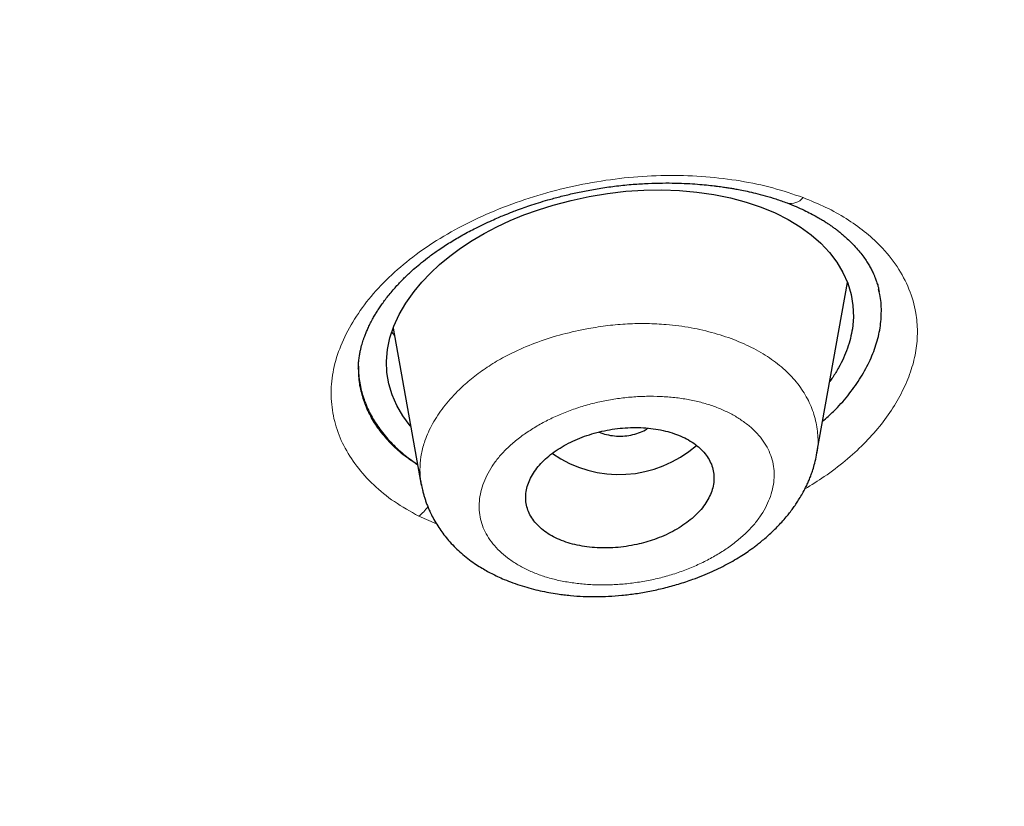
# Model space of a CAD drawing. Header units: millimetres. Extents: x 8 to 1023, y 12 to 832.
# Tile 769 of 968: x 666 to 675, y 750 to 757. Entities that reach past the tile are written whole.
import ezdxf

# ---------------------------------------------------------------- set-up
doc = ezdxf.new("R2010")
doc.units = ezdxf.units.MM

msp = doc.modelspace()

# ---------------------------------------------------------------- linework, layer by layer
at = {"color": 7, "linetype": 'Continuous', "lineweight": 30}
for p, q in [((673.3453, 753.018), (673.6387, 754.6631)), ((669.2998, 754.2146), (669.2952, 754.2202)), ((669.2976, 754.2273), (669.5656, 752.7255)), ((668.9676, 753.8499), (668.9675, 753.8345)), ((669.571, 752.7265), (669.569, 752.7366))]:
    msp.add_line(p, q, dxfattribs=at)
at = {"color": 8, "linetype": 'Continuous', "lineweight": 0}
for p, q in [((669.3104, 754.1552), (669.2842, 754.1874)), ((669.7115, 752.3572), (669.5425, 752.4308))]:
    msp.add_line(p, q, dxfattribs=at)
at = {"color": 7, "linetype": 'Continuous', "lineweight": 30, "flags": 128}
msp.add_lwpolyline([(669.4648, 753.29), (669.4606, 753.2946), (669.3909, 753.3876), (669.3329, 753.4863), (669.2871, 753.59), (669.2552, 753.6953), (669.2371, 753.8024), (669.233, 753.9113), (669.2428, 754.0218), (669.2665, 754.1341), (669.3037, 754.2457), (669.3545, 754.3567), (669.4189, 754.4669), (669.4969, 754.5764), (669.5713, 754.666), (669.653, 754.7523), (669.742, 754.8351), (669.8382, 754.9146), (669.9417, 754.9907), (670.0524, 755.0635), (670.1684, 755.1316), (670.2897, 755.195), (670.4163, 755.2538), (670.5482, 755.3079), (670.6854, 755.3574), (670.8279, 755.4021), (670.9978, 755.4474), (671.1706, 755.4845), (671.3463, 755.5136), (671.5214, 755.5339), (671.6946, 755.5451), (671.8669, 755.5476), (672.0356, 755.5413), (672.2009, 755.5263), (672.3627, 755.5026), (672.521, 755.4702), (672.6729, 755.4299), (672.8156, 755.3822), (672.949, 755.3274), (673.0732, 755.2652), (673.1881, 755.1958), (673.2933, 755.1195), (673.3867, 755.0376), (673.4683, 754.9502), (673.5382, 754.8572), (673.5963, 754.7588), (673.6422, 754.6552), (673.6742, 754.5497), (673.6924, 754.4423), (673.6966, 754.333), (673.6869, 754.2218), (673.6869, 754.2218)], dxfattribs=at)
at = {"color": 8, "linetype": 'Continuous', "lineweight": 0}
for centre, radius, start, end in [((673.1006, 755.5646), 0.1465, 255.30393, 321.85412), ((669.3006, 752.7517), 0.4018, 307.01138, 324.94687)]:
    msp.add_arc(centre, radius, start, end, dxfattribs=at)
at = {"color": 7, "linetype": 'Continuous', "lineweight": 30}
msp.add_arc((671.4597, 753.9468), 1.1177, 235.06313, 311.29027, dxfattribs=at)
for points, knots in [([(638.967, 820.409), (639.8247, 820.4012), (641.5402, 820.3856), (644.1084, 820.2599), (646.6668, 820.0603), (649.2108, 819.78), (651.7358, 819.4216), (654.237, 818.9853), (656.8472, 818.4433), (659.5552, 817.7808), (662.3461, 816.9821), (665.0768, 816.0819), (667.7409, 815.0835), (670.3318, 813.9898), (672.7239, 812.8604), (674.9244, 811.7126), (676.9423, 810.5616), (678.8893, 809.3489), (680.7616, 808.0765), (682.5549, 806.7462), (684.2661, 805.3611), (685.8927, 803.924), (687.4318, 802.4377), (688.8809, 800.9052), (690.2373, 799.3293), (691.4985, 797.7128), (692.6617, 796.0585), (693.7243, 794.3695), (694.7367, 792.5529), (695.6762, 790.6065), (696.5184, 788.5296), (697.2148, 786.4249), (697.7642, 784.2977), (698.1649, 782.1534), (698.4035, 780.0999), (698.5028, 778.1438), (698.4845, 776.2893), (698.3541, 774.4372), (698.1125, 772.5909), (697.7609, 770.7538), (697.2999, 768.9292), (696.7308, 767.1206), (696.0542, 765.3313), (695.2712, 763.5647), (694.3828, 761.8242), (693.3898, 760.1134), (692.2942, 758.4354), (691.0988, 756.7932), (689.7346, 755.1005), (688.1849, 753.3686), (686.4332, 751.6113), (684.5619, 749.919), (682.5727, 748.2985), (680.4789, 746.7468), (678.9941, 745.7797), (678.2516, 745.2961)], [0, 0, 0, 0, 0.017859, 0.035717, 0.053574, 0.07143, 0.089287, 0.107143, 0.125, 0.145832, 0.166666, 0.1875, 0.208333, 0.229166, 0.249999, 0.267856, 0.285713, 0.303571, 0.321429, 0.339287, 0.357144, 0.375001, 0.392858, 0.410715, 0.428572, 0.446429, 0.464286, 0.482143, 0.500002, 0.520835, 0.541668, 0.562501, 0.583334, 0.604167, 0.624999, 0.642856, 0.660713, 0.678571, 0.696428, 0.714286, 0.732144, 0.750003, 0.76786, 0.785718, 0.803575, 0.821433, 0.839289, 0.857146, 0.875003, 0.895835, 0.916668, 0.9375, 0.958333, 0.979167, 1, 1, 1, 1]), ([(638.9669, 735.1093), (639.5741, 735.1132), (640.7872, 735.1212), (642.6033, 735.1855), (644.4132, 735.2881), (646.2167, 735.4326), (648.0136, 735.618), (649.8008, 735.8441), (651.5251, 736.1027), (653.1843, 736.3893), (654.7797, 736.7), (656.3607, 737.0433), (657.9272, 737.4192), (659.4791, 737.8275), (661.0664, 738.2825), (662.6833, 738.7869), (664.3237, 739.3436), (665.9352, 739.936), (667.5176, 740.5639), (669.071, 741.2272), (670.5972, 741.9265), (672.0528, 742.6406), (673.438, 743.3652), (674.7518, 744.0952), (676.0342, 744.8514), (677.2852, 745.6336), (678.5049, 746.4417), (679.7272, 747.2994), (680.9466, 748.2081), (682.1572, 749.1691), (683.3247, 750.1568), (684.4491, 751.1711), (685.5307, 752.2119), (686.5711, 753.281), (687.5404, 754.3457), (688.4398, 755.401), (689.2691, 756.4403), (690.0543, 757.4936), (690.7955, 758.561), (691.4929, 759.6424), (692.1651, 760.7694), (692.8074, 761.9423), (693.4141, 763.1614), (693.9672, 764.3936), (694.4669, 765.6393), (694.9133, 766.8984), (695.3067, 768.1722), (695.6369, 769.422), (695.9074, 770.6432), (696.122, 771.8304), (696.2885, 773.0191), (696.4071, 774.2093), (696.4775, 775.4011), (696.5007, 776.6284), (696.4716, 777.8901), (696.3847, 779.1849), (696.241, 780.4781), (696.0404, 781.77), (695.7828, 783.0608), (695.4687, 784.3489), (695.1098, 785.5949), (694.7123, 786.795), (694.2818, 787.9477), (693.8065, 789.0885), (693.2862, 790.2175), (692.721, 791.3347), (692.12, 792.4232), (691.486, 793.4831), (690.8218, 794.5142), (690.1176, 795.5324), (689.3734, 796.5377), (688.5892, 797.5301), (687.7648, 798.5097), (686.9035, 799.4729), (685.9943, 800.4319), (685.0379, 801.3832), (684.0312, 802.3266), (682.9885, 803.2477), (681.9097, 804.1464), (680.7947, 805.0227), (679.6619, 805.8628), (678.5139, 806.6673), (677.353, 807.4369), (676.1613, 808.184), (674.9387, 808.9086), (673.6852, 809.6107), (672.4006, 810.2901), (671.0911, 810.9437), (669.7405, 811.5799), (668.3513, 812.1954), (666.9196, 812.7898), (665.4662, 813.3538), (663.991, 813.8872), (662.4941, 814.3899), (661.0007, 814.8538), (659.5133, 815.2803), (658.034, 815.6707), (656.5384, 816.0319), (655.0267, 816.3638), (653.4988, 816.6662), (651.9548, 816.9393), (650.3993, 817.1822), (648.8124, 817.398), (647.1984, 817.5843), (645.5571, 817.7391), (643.9131, 817.8598), (642.2666, 817.9454), (640.6176, 817.999), (639.5173, 818.0057), (638.967, 818.009)], [0, 0, 0, 0, 0.010081, 0.020137, 0.030179, 0.040216, 0.050257, 0.060311, 0.070335, 0.079491, 0.088633, 0.097767, 0.1069, 0.116039, 0.125192, 0.135253, 0.145282, 0.155288, 0.16528, 0.175267, 0.185259, 0.195301, 0.204496, 0.213673, 0.222839, 0.232002, 0.241168, 0.250345, 0.260322, 0.270285, 0.280246, 0.290212, 0.300194, 0.310203, 0.320293, 0.329526, 0.338727, 0.347904, 0.357065, 0.366218, 0.375372, 0.385323, 0.395264, 0.405207, 0.415162, 0.425139, 0.435149, 0.445226, 0.454443, 0.463632, 0.472801, 0.481959, 0.491116, 0.500279, 0.510233, 0.520184, 0.530144, 0.540125, 0.550137, 0.560192, 0.570258, 0.579448, 0.588609, 0.59775, 0.60688, 0.616007, 0.625139, 0.633867, 0.642594, 0.651329, 0.660077, 0.668845, 0.677642, 0.686473, 0.695244, 0.704395, 0.713529, 0.722653, 0.731774, 0.740899, 0.750037, 0.758756, 0.767483, 0.776222, 0.78498, 0.793764, 0.802579, 0.811433, 0.820208, 0.829363, 0.838502, 0.847632, 0.856762, 0.865897, 0.875044, 0.883755, 0.89247, 0.901196, 0.909939, 0.918704, 0.927499, 0.936329, 0.945126, 0.954305, 0.963462, 0.972602, 0.981734, 0.990864, 1, 1, 1, 1]), ([(696.002, 776.4662), (695.9947, 775.965), (695.98, 774.9631), (695.861, 773.4625), (695.6708, 771.9655), (695.4025, 770.472), (695.0581, 768.9822), (694.6463, 767.5288), (694.1731, 766.1154), (693.6441, 764.7452), (693.0498, 763.3902), (692.3902, 762.0503), (691.6534, 760.7038), (690.8365, 759.3537), (689.9364, 758.0034), (688.9673, 756.6765), (687.929, 755.3728), (686.8217, 754.0933), (685.6712, 752.8652), (684.4846, 751.6905), (683.2684, 750.5701), (681.9992, 749.481), (680.6769, 748.4233), (679.2806, 747.3817), (677.8086, 746.3592), (676.2591, 745.3595), (674.6548, 744.3986), (672.9958, 743.4768), (671.2864, 742.597), (669.5682, 741.7786), (667.8504, 741.0217), (666.1375, 740.3241), (664.394, 739.6702), (662.6198, 739.0602), (660.7838, 738.4845), (658.8853, 737.9465), (656.9241, 737.4497), (654.9336, 737.004), (652.9137, 736.6095), (650.8678, 736.2673), (648.8439, 735.9841), (646.8512, 735.7574), (644.8954, 735.5844), (642.9365, 735.4606), (640.9747, 735.3858), (638.9675, 735.3597), (636.9174, 735.3857), (634.8275, 735.4677), (632.743, 735.6052), (630.6644, 735.7981), (628.5941, 736.0462), (626.5779, 736.3425), (624.6214, 736.6824), (622.7274, 737.0617), (620.857, 737.4869), (619.0102, 737.9577), (617.1441, 738.4863), (615.2636, 739.0754), (613.3744, 739.728), (611.5217, 740.4297), (609.7057, 741.1802), (607.9259, 741.9795), (606.2194, 742.8094), (604.5887, 743.6645), (603.0365, 744.5392), (601.5312, 745.4497), (600.0726, 746.3957), (598.6295, 747.3989), (597.2073, 748.4603), (595.8124, 749.5811), (594.4768, 750.7371), (593.2005, 751.9281), (591.9821, 753.1553), (590.8457, 754.3924), (589.7912, 755.6339), (588.8189, 756.8731), (587.909, 758.1332), (587.0612, 759.4142), (586.2599, 760.7421), (585.5103, 762.1155), (584.8181, 763.5329), (584.1993, 764.9653), (583.6538, 766.4127), (583.1805, 767.8781), (582.7877, 769.3322), (582.4726, 770.7709), (582.2317, 772.1876), (582.061, 773.6092), (581.9542, 775.0357), (581.941, 775.9887), (581.9344, 776.4658)], [0, 0, 0, 0, 0.011647, 0.023279, 0.034914, 0.046569, 0.058262, 0.069997, 0.081033, 0.092045, 0.103046, 0.114051, 0.125075, 0.136674, 0.148268, 0.159874, 0.171507, 0.183184, 0.194903, 0.205931, 0.216944, 0.227954, 0.238974, 0.250018, 0.2616, 0.2732, 0.284834, 0.296518, 0.308264, 0.319998, 0.330999, 0.341975, 0.352941, 0.363907, 0.374886, 0.386463, 0.398058, 0.409684, 0.421356, 0.433089, 0.444843, 0.455871, 0.466863, 0.477832, 0.488791, 0.499751, 0.51144, 0.523115, 0.53479, 0.54648, 0.558201, 0.569925, 0.580927, 0.591892, 0.602833, 0.61376, 0.624687, 0.6364, 0.648087, 0.659761, 0.671439, 0.683135, 0.694871, 0.705904, 0.716895, 0.727858, 0.738804, 0.749746, 0.761426, 0.773081, 0.784724, 0.796373, 0.808043, 0.819784, 0.830839, 0.841857, 0.852852, 0.863839, 0.87483, 0.886496, 0.898127, 0.909738, 0.921348, 0.932974, 0.944696, 0.955762, 0.96681, 0.977856, 0.988914, 1, 1, 1, 1]), ([(582.4446, 775.8051), (582.445, 775.7911), (582.4458, 775.7597), (582.4473, 775.709), (582.4492, 775.6493), (582.4515, 775.5807), (582.4542, 775.5046), (582.4574, 775.4212), (582.461, 775.3307), (582.4653, 775.232), (582.4703, 775.1261), (582.4812, 774.9074), (582.4997, 774.5974), (582.5289, 774.2013), (582.5599, 773.8431), (582.5931, 773.5063), (582.6277, 773.1898), (582.6654, 772.8762), (582.7114, 772.5254), (582.7679, 772.1322), (582.8372, 771.6951), (582.9039, 771.3114), (582.9649, 770.9836), (583.0169, 770.7179), (583.0699, 770.4587), (583.122, 770.2148), (583.1725, 769.9868), (583.2213, 769.7741), (583.2599, 769.6108), (583.2883, 769.4935), (583.3062, 769.4202), (583.3228, 769.3526), (583.3375, 769.2938), (583.3495, 769.2456), (583.3588, 769.2091), (583.3656, 769.1821), (583.3715, 769.1587), (583.3785, 769.1315), (583.3875, 769.0963), (583.3983, 769.0544), (583.4104, 769.0074), (583.4279, 768.9406), (583.4513, 768.8515), (583.4818, 768.7374), (583.5157, 768.6128), (583.5529, 768.4778), (583.5937, 768.3328), (583.6383, 768.1769), (583.6859, 768.0141), (583.735, 767.8493), (583.7844, 767.687), (583.8467, 767.4858), (583.9222, 767.2484), (584.011, 766.9775), (584.0978, 766.7204), (584.1822, 766.4768), (584.2647, 766.2447), (584.3469, 766.0189), (584.4296, 765.7964), (584.513, 765.5773), (584.5968, 765.3616), (584.681, 765.1493), (584.7665, 764.9381), (584.8547, 764.7244), (584.9473, 764.5043), (585.0461, 764.2746), (585.1511, 764.0351), (585.2483, 763.8185), (585.3359, 763.6266), (585.4124, 763.4613), (585.4917, 763.2924), (585.5725, 763.123), (585.654, 762.9542), (585.7342, 762.7906), (585.8121, 762.6339), (585.8858, 762.4873), (585.9552, 762.351), (586.0201, 762.2247), (586.0763, 762.1163), (586.1232, 762.0267), (586.16, 761.957), (586.191, 761.8984), (586.2202, 761.8434), (586.2521, 761.7838), (586.2924, 761.7085), (586.3416, 761.6175), (586.3994, 761.5113), (586.4631, 761.3952), (586.533, 761.2692), (586.6085, 761.1343), (586.6899, 760.9906), (586.777, 760.8384), (586.8707, 760.6768), (587.0082, 760.4423), (587.1881, 760.1419), (587.4089, 759.7828), (587.6286, 759.4347), (587.8207, 759.1376), (587.9845, 758.8892), (588.1195, 758.6873), (588.2524, 758.4914), (588.3815, 758.3034), (588.5056, 758.1251), (588.6243, 757.9565), (588.7374, 757.7976), (588.8448, 757.6484), (588.9462, 757.5088), (589.0422, 757.3779), (589.1366, 757.2502), (589.2335, 757.1202), (589.3366, 756.9832), (589.4522, 756.8309), (589.5813, 756.6626), (589.7249, 756.4777), (589.8777, 756.2834), (590.0397, 756.08), (590.2656, 755.8001), (590.5571, 755.4464), (590.8346, 755.1188), (591.0355, 754.8857), (591.1559, 754.7474), (591.2775, 754.6088), (591.4003, 754.4702), (591.5243, 754.3313), (591.6486, 754.1934), (591.7649, 754.0655), (591.8701, 753.9508), (591.9618, 753.8514), (592.0452, 753.7615), (592.1122, 753.6897), (592.1645, 753.6339), (592.2036, 753.5923), (592.2394, 753.5543), (592.2717, 753.52), (592.2997, 753.4905), (592.3218, 753.4672), (592.3394, 753.4485), (592.3567, 753.4303), (592.3781, 753.4078), (592.4054, 753.3792), (592.4402, 753.3427), (592.4829, 753.298), (592.5343, 753.2445), (592.5923, 753.1843), (592.6549, 753.1195), (592.7198, 753.0527), (592.7854, 752.9854), (592.8517, 752.9177), (592.9772, 752.7901), (593.1648, 752.6012), (593.4183, 752.35), (593.6808, 752.094), (593.9679, 751.8186), (594.277, 751.5274), (594.6055, 751.2241), (594.9341, 750.9263), (595.2628, 750.6342), (595.5912, 750.3478), (595.8811, 750.0995), (596.1289, 749.8905), (596.3313, 749.7217), (596.5238, 749.5629), (596.7062, 749.4139), (596.8673, 749.2836), (597.0081, 749.1707), (597.13, 749.0735), (597.2501, 748.9784), (597.3741, 748.8808), (597.5077, 748.7764), (597.6523, 748.6642), (597.808, 748.5443), (597.9749, 748.4169), (598.1532, 748.2819), (598.3418, 748.1405), (598.5384, 747.9946), (598.7388, 747.8473), (598.94, 747.7009), (599.2201, 747.4992), (599.5785, 747.2453), (600.0151, 746.9428), (600.4478, 746.6494), (600.8786, 746.3633), (601.3096, 746.083), (601.7418, 745.8076), (602.1632, 745.5445), (602.5746, 745.2926), (602.9799, 745.0491), (603.3952, 744.8041), (603.8235, 744.5564), (604.2651, 744.306), (604.6297, 744.1035), (604.9104, 743.9498), (605.0993, 743.8473), (605.2804, 743.7499), (605.4519, 743.6584), (605.6137, 743.5727), (605.7658, 743.4928), (605.9081, 743.4185), (606.0182, 743.3614), (606.0971, 743.3206), (606.1456, 743.2956), (606.1866, 743.2745), (606.2193, 743.2577), (606.2451, 743.2445), (606.2688, 743.2323), (606.2958, 743.2185), (606.3341, 743.199), (606.3852, 743.1729), (606.4499, 743.14), (606.5225, 743.1032), (606.6, 743.064), (606.7168, 743.0052), (606.8764, 742.9254), (607.0831, 742.823), (607.3039, 742.7146), (607.5389, 742.6005), (607.7865, 742.4816), (608.0422, 742.3602), (608.3002, 742.2392), (608.5563, 742.1205), (608.8624, 741.9803), (609.2166, 741.8205), (609.6173, 741.643), (610.0083, 741.473), (610.3901, 741.3099), (610.7661, 741.1522), (611.1402, 740.998), (611.6197, 740.8038), (612.2069, 740.572), (612.9043, 740.3058), (613.6236, 740.0406), (614.365, 739.7769), (615.1288, 739.5155), (615.8982, 739.2623), (616.6731, 739.0173), (617.4941, 738.7683), (618.3622, 738.517), (619.2779, 738.2653), (620.1995, 738.0252), (621.1268, 737.7966), (622.0594, 737.5796), (622.9971, 737.3742), (623.9132, 737.1859), (624.807, 737.0135), (625.6779, 736.8562), (626.5516, 736.7089), (627.4278, 736.5718), (628.3063, 736.4448), (629.1873, 736.3278), (630.0707, 736.2208), (630.9566, 736.1239), (631.8446, 736.037), (632.7345, 735.9603), (633.6259, 735.8939), (634.5018, 735.8388), (635.362, 735.7943), (636.2063, 735.7599), (637.0519, 735.7346), (637.899, 735.7185), (638.7918, 735.7112), (639.7291, 735.7144), (640.7097, 735.7301), (641.6884, 735.7581), (642.6654, 735.7983), (643.6407, 735.8507), (644.6145, 735.9153), (645.5595, 735.99), (646.4756, 736.0736), (647.3628, 736.1648), (648.2477, 736.2662), (649.13, 736.3775), (650.0098, 736.4988), (650.8873, 736.6302), (651.7624, 736.7717), (652.6349, 736.9234), (653.5043, 737.085), (654.3703, 737.2566), (655.2325, 737.4379), (656.0744, 737.6255), (656.8959, 737.8185), (657.6972, 738.0163), (658.4943, 738.2228), (659.2869, 738.4379), (660.1162, 738.6733), (660.9807, 738.9307), (661.8791, 739.2114), (662.7702, 739.5032), (663.6538, 739.806), (664.5299, 740.1199), (665.3982, 740.4447), (666.12, 740.7262), (666.7003, 740.9598), (667.1432, 741.1419), (667.5878, 741.3285), (668.0339, 741.5197), (668.4822, 741.7159), (668.9169, 741.9101), (669.34, 742.1029), (669.753, 742.2947), (670.072, 742.4457), (670.2956, 742.5528), (670.4216, 742.6135), (670.5482, 742.6749), (670.6755, 742.737), (670.8035, 742.7998), (670.931, 742.8627), (671.0548, 742.9242), (671.1782, 742.9858), (671.2972, 743.0456), (671.4102, 743.1026), (671.5088, 743.1526), (671.593, 743.1955), (671.6627, 743.2312), (671.716, 743.2585), (671.7578, 743.2799), (671.7942, 743.2987), (671.8353, 743.3199), (671.8837, 743.3449), (671.9413, 743.3747), (672.0137, 743.4123), (672.102, 743.4583), (672.2072, 743.5134), (672.3217, 743.5737), (672.4415, 743.6371), (672.6026, 743.7228), (672.8051, 743.8314), (673.0792, 743.9801), (673.3871, 744.1494), (673.7294, 744.3404), (674.0753, 744.5366), (674.4201, 744.7353), (674.7593, 744.934), (675.1122, 745.1438), (675.4776, 745.3647), (675.8541, 745.5964), (676.2208, 745.826), (676.5831, 746.0568), (676.9441, 746.2907), (677.3081, 746.5308), (677.6751, 746.7771), (678.0469, 747.0312), (678.3605, 747.2495), (678.6122, 747.4273), (678.7975, 747.5596), (678.9733, 747.6861), (679.139, 747.8064), (679.2948, 747.9204), (679.4407, 748.0281), (679.577, 748.1293), (679.6998, 748.2212), (679.8108, 748.3047), (679.9155, 748.3839), (680.023, 748.4656), (680.1372, 748.553), (680.2583, 748.6462), (680.3863, 748.7453), (680.5292, 748.8567), (680.6876, 748.9813), (680.8623, 749.1198), (681.0451, 749.2662), (681.2323, 749.4177), (681.4202, 749.5712), (681.6879, 749.7922), (682.0304, 750.0797), (682.4098, 750.4057), (682.7452, 750.6999), (683.0414, 750.964), (683.3359, 751.2312), (683.633, 751.5055), (683.9348, 751.7892), (684.1756, 752.0197), (684.355, 752.1937), (684.4723, 752.3082), (684.5901, 752.4242), (684.7085, 752.5415), (684.8254, 752.6583), (684.938, 752.7716), (685.0465, 752.8815), (685.1492, 752.9863), (685.2457, 753.0854), (685.3324, 753.1749), (685.4094, 753.2549), (685.4704, 753.3186), (685.5171, 753.3674), (685.5509, 753.4029), (685.5797, 753.4332), (685.6062, 753.4611), (685.6342, 753.4907), (685.6678, 753.5263), (685.7079, 753.5688), (685.7547, 753.6185), (685.8229, 753.6913), (685.9115, 753.7862), (686.0191, 753.9025), (686.13, 754.0232), (686.2614, 754.1673), (686.4141, 754.3365), (686.5889, 754.5324), (686.7695, 754.7377), (686.954, 754.95), (687.2318, 755.2743), (687.5949, 755.7086), (687.9351, 756.1301), (688.1692, 756.427), (688.3029, 756.5985), (688.4352, 756.77), (688.5645, 756.9397), (688.6915, 757.1081), (688.814, 757.2724), (688.9312, 757.4313), (689.0407, 757.5814), (689.1428, 757.7225), (689.2375, 757.8547), (689.3193, 757.97), (689.3899, 758.0701), (689.4527, 758.1598), (689.5172, 758.2523), (689.5856, 758.3512), (689.6583, 758.4571), (689.7409, 758.5781), (689.8336, 758.7153), (689.9371, 758.8699), (690.046, 759.0347), (690.1604, 759.2096), (690.3181, 759.4539), (690.5145, 759.7645), (690.7668, 760.1741), (691.0327, 760.6197), (691.2387, 760.9777), (691.3698, 761.2107), (691.4296, 761.318), (691.4867, 761.421), (691.5389, 761.5161), (691.5847, 761.6002), (691.6242, 761.6731), (691.6555, 761.7313), (691.6797, 761.7764), (691.6976, 761.8097), (691.7117, 761.8361), (691.7222, 761.8559), (691.7312, 761.8729), (691.7415, 761.8921), (691.7553, 761.9182), (691.7724, 761.9505), (691.7915, 761.9867), (691.8208, 762.0424), (691.8614, 762.1198), (691.9142, 762.2215), (691.9714, 762.3325), (692.0505, 762.4875), (692.151, 762.6874), (692.2721, 762.9329), (692.3964, 763.1901), (692.5235, 763.4592), (692.6374, 763.706), (692.738, 763.9283), (692.8242, 764.1223), (692.9085, 764.3151), (692.9887, 764.5016), (693.0633, 764.6782), (693.134, 764.8481), (693.2007, 765.0109), (693.2633, 765.166), (693.3204, 765.3094), (693.3689, 765.4328), (693.4097, 765.5379), (693.4452, 765.6301), (693.481, 765.7239), (693.5216, 765.8312), (693.5676, 765.9544), (693.6192, 766.0944), (693.674, 766.2453), (693.7318, 766.407), (693.7925, 766.5796), (693.8525, 766.7536), (693.9115, 766.928), (693.9682, 767.099), (694.0244, 767.2713), (694.0786, 767.4411), (694.1306, 767.6073), (694.1806, 767.7698), (694.2411, 767.9707), (694.3105, 768.2072), (694.3868, 768.4763), (694.4425, 768.6798), (694.4799, 768.8195), (694.5004, 768.8967), (694.5186, 768.9661), (694.5344, 769.0268), (694.5479, 769.079), (694.559, 769.1224), (694.568, 769.1575), (694.5762, 769.1901), (694.5852, 769.2254), (694.5963, 769.2695), (694.6096, 769.3228), (694.6253, 769.3861), (694.6433, 769.4595), (694.6635, 769.543), (694.686, 769.6366), (694.7104, 769.7404), (694.7369, 769.8541), (694.7736, 770.0152), (694.8188, 770.2193), (694.8764, 770.4898), (694.9362, 770.7841), (694.9971, 771.1012), (695.0534, 771.4122), (695.1053, 771.7172), (695.1536, 772.019), (695.204, 772.3563), (695.2558, 772.7345), (695.3075, 773.1562), (695.354, 773.5879), (695.3951, 774.0283), (695.429, 774.4722), (695.4507, 774.7964), (695.4589, 774.9718), (695.4602, 774.9983)], [0, 0, 0, 0, 0.000308, 0.00069, 0.001145, 0.001674, 0.002276, 0.00292, 0.003632, 0.004411, 0.005257, 0.006152, 0.009626, 0.012651, 0.015604, 0.018178, 0.020695, 0.02317, 0.025678, 0.029092, 0.032585, 0.036159, 0.038302, 0.040463, 0.042551, 0.044541, 0.046341, 0.048052, 0.049674, 0.050287, 0.050886, 0.051446, 0.051921, 0.05231, 0.052613, 0.052804, 0.052961, 0.053179, 0.053464, 0.053812, 0.054194, 0.054604, 0.05543, 0.056351, 0.057369, 0.058452, 0.059626, 0.060891, 0.062239, 0.063584, 0.064902, 0.066193, 0.068489, 0.070695, 0.07281, 0.074779, 0.076663, 0.078501, 0.080325, 0.082135, 0.0839, 0.08565, 0.087387, 0.08913, 0.090952, 0.092859, 0.09485, 0.096926, 0.098274, 0.099656, 0.101071, 0.102516, 0.103918, 0.105323, 0.106643, 0.107879, 0.109031, 0.110099, 0.111082, 0.111784, 0.112377, 0.112857, 0.113276, 0.11378, 0.114377, 0.115197, 0.116102, 0.117093, 0.118169, 0.119332, 0.120556, 0.121864, 0.123254, 0.124726, 0.127926, 0.131043, 0.134078, 0.13703, 0.138843, 0.140623, 0.142364, 0.14403, 0.145612, 0.147112, 0.148529, 0.149862, 0.151113, 0.15228, 0.153387, 0.154557, 0.155794, 0.157098, 0.15869, 0.160373, 0.162145, 0.164008, 0.165957, 0.169858, 0.173805, 0.175097, 0.176394, 0.177695, 0.179001, 0.180312, 0.181628, 0.182918, 0.183956, 0.184904, 0.185762, 0.186531, 0.186966, 0.187365, 0.18773, 0.18806, 0.188352, 0.188581, 0.188733, 0.18889, 0.189107, 0.189383, 0.189718, 0.190161, 0.190677, 0.191267, 0.191909, 0.192557, 0.193211, 0.193869, 0.194531, 0.196938, 0.199405, 0.201934, 0.204523, 0.207615, 0.210672, 0.213694, 0.216683, 0.219637, 0.222551, 0.224419, 0.226191, 0.227867, 0.229446, 0.23093, 0.232027, 0.233066, 0.234053, 0.235094, 0.236222, 0.237439, 0.238744, 0.240137, 0.241618, 0.243188, 0.244814, 0.246468, 0.248106, 0.249729, 0.253273, 0.256743, 0.260138, 0.263484, 0.26681, 0.270115, 0.2734, 0.276392, 0.279395, 0.28247, 0.285617, 0.288837, 0.292128, 0.293531, 0.294898, 0.296193, 0.297416, 0.298566, 0.299645, 0.300653, 0.301588, 0.301976, 0.302323, 0.302612, 0.302842, 0.303015, 0.303155, 0.303344, 0.303584, 0.303961, 0.304422, 0.304945, 0.305488, 0.306049, 0.307393, 0.30883, 0.310362, 0.311986, 0.313704, 0.315477, 0.317252, 0.318998, 0.320714, 0.323489, 0.326185, 0.328803, 0.331343, 0.333818, 0.336286, 0.338754, 0.343278, 0.347803, 0.352328, 0.357176, 0.362024, 0.366874, 0.371725, 0.376579, 0.382198, 0.387818, 0.393438, 0.399057, 0.404677, 0.410297, 0.415916, 0.421067, 0.426217, 0.431363, 0.436505, 0.441643, 0.44678, 0.451918, 0.457057, 0.462198, 0.467338, 0.472478, 0.477619, 0.482467, 0.487317, 0.49217, 0.49703, 0.501898, 0.507534, 0.513158, 0.518775, 0.524387, 0.529996, 0.535605, 0.541214, 0.546354, 0.551494, 0.556634, 0.561772, 0.566907, 0.572047, 0.577191, 0.582339, 0.587488, 0.592639, 0.59779, 0.602941, 0.607798, 0.612655, 0.617512, 0.622369, 0.627226, 0.632845, 0.638459, 0.64407, 0.64968, 0.65529, 0.660898, 0.666508, 0.669406, 0.67233, 0.675279, 0.678255, 0.681257, 0.684301, 0.68705, 0.689866, 0.69275, 0.693613, 0.694482, 0.695357, 0.696238, 0.697125, 0.698018, 0.698897, 0.699709, 0.7006, 0.701391, 0.702082, 0.702673, 0.703163, 0.703553, 0.703797, 0.704045, 0.704323, 0.704664, 0.705071, 0.705543, 0.706196, 0.706944, 0.707779, 0.708635, 0.709499, 0.711221, 0.712975, 0.715398, 0.717879, 0.720418, 0.722964, 0.725469, 0.727931, 0.730829, 0.733666, 0.736441, 0.73918, 0.741976, 0.744786, 0.747659, 0.750595, 0.753592, 0.755153, 0.756652, 0.758075, 0.759422, 0.760694, 0.76189, 0.763011, 0.764057, 0.764932, 0.765771, 0.766663, 0.767617, 0.768632, 0.769708, 0.770846, 0.77225, 0.773737, 0.775308, 0.776945, 0.778574, 0.780189, 0.783939, 0.787607, 0.790333, 0.793014, 0.795703, 0.798467, 0.801307, 0.804223, 0.805343, 0.806474, 0.807615, 0.808768, 0.809931, 0.811049, 0.812089, 0.813144, 0.814106, 0.814973, 0.815747, 0.816426, 0.816815, 0.81716, 0.817451, 0.81769, 0.817966, 0.818306, 0.818714, 0.819191, 0.819737, 0.820807, 0.821917, 0.823067, 0.824256, 0.826025, 0.827874, 0.829805, 0.831814, 0.833841, 0.838883, 0.843888, 0.845453, 0.847015, 0.848572, 0.850125, 0.851625, 0.853136, 0.854564, 0.85591, 0.857172, 0.858352, 0.85945, 0.860254, 0.861023, 0.86184, 0.862717, 0.863654, 0.86465, 0.865925, 0.867287, 0.868734, 0.870268, 0.871888, 0.875148, 0.878391, 0.882556, 0.886693, 0.887618, 0.888542, 0.889446, 0.89026, 0.890977, 0.891598, 0.892122, 0.892465, 0.892749, 0.892973, 0.893137, 0.893255, 0.893404, 0.893628, 0.893917, 0.894227, 0.894552, 0.895334, 0.896195, 0.897134, 0.898152, 0.900125, 0.902192, 0.904352, 0.906606, 0.908953, 0.91054, 0.912168, 0.913799, 0.915348, 0.916812, 0.91819, 0.919568, 0.920848, 0.92203, 0.923114, 0.923897, 0.924625, 0.925385, 0.926208, 0.927268, 0.928417, 0.929652, 0.930976, 0.932387, 0.933885, 0.93524, 0.936655, 0.938067, 0.939448, 0.940799, 0.942118, 0.943407, 0.945689, 0.947868, 0.949944, 0.950626, 0.951255, 0.951815, 0.952306, 0.952726, 0.953077, 0.953358, 0.953576, 0.953864, 0.954213, 0.954643, 0.955153, 0.955745, 0.956418, 0.957172, 0.958007, 0.958924, 0.959918, 0.961895, 0.963844, 0.966437, 0.968978, 0.971468, 0.973907, 0.976298, 0.978703, 0.981989, 0.985351, 0.988789, 0.992305, 0.995867, 0.999377, 1, 1, 1, 1]), ([(668.9646, 753.8338), (668.9649, 753.8519), (668.9656, 753.8857), (668.9706, 753.9344), (668.9772, 753.9768), (668.9846, 754.0133), (668.9924, 754.0458), (669, 754.0734), (669.0079, 754.099), (669.0163, 754.1244), (669.0266, 754.1531), (669.0399, 754.1868), (669.0564, 754.2248), (669.0765, 754.267), (669.0986, 754.3091), (669.1213, 754.3489), (669.1436, 754.3855), (669.1672, 754.422), (669.1939, 754.4607), (669.2242, 754.502), (669.2586, 754.5459), (669.2954, 754.59), (669.3322, 754.6313), (669.3657, 754.667), (669.3966, 754.6986), (669.428, 754.7293), (669.4634, 754.7626), (669.51, 754.8044), (669.5701, 754.8552), (669.6451, 754.9135), (669.7361, 754.9786), (669.8415, 755.0472), (669.9612, 755.1175), (670.0696, 755.1749), (670.1628, 755.2206), (670.2352, 755.254), (670.2999, 755.2823), (670.3511, 755.3036), (670.3892, 755.319), (670.4163, 755.3297), (670.4401, 755.3389), (670.4656, 755.3486), (670.497, 755.3602), (670.5435, 755.377), (670.6073, 755.3991), (670.6889, 755.4255), (670.7842, 755.4541), (670.8923, 755.4837), (671.0141, 755.5133), (671.1455, 755.541), (671.2863, 755.5659), (671.4363, 755.5866), (671.5867, 755.6015), (671.7331, 755.6105), (671.8681, 755.6141), (671.9929, 755.6133), (672.1045, 755.6093), (672.2032, 755.603), (672.2892, 755.5955), (672.3529, 755.5885), (672.3977, 755.5829), (672.4269, 755.579), (672.4532, 755.5753), (672.4765, 755.5718), (672.4995, 755.5682), (672.5267, 755.5638), (672.5654, 755.5572), (672.6181, 755.5474), (672.6857, 755.5335), (672.7657, 755.515), (672.857, 755.491), (672.9587, 755.4606), (673.0271, 755.4359), (673.0633, 755.4228)], [0, 0, 0, 0, 0.0194142, 0.0361843, 0.0503152, 0.0618089, 0.0711825, 0.0797236, 0.0874955, 0.0953664, 0.1043609, 0.1149161, 0.1270366, 0.1397839, 0.154017, 0.1659212, 0.1764245, 0.1875003, 0.199265, 0.2117695, 0.2252606, 0.2395396, 0.2524836, 0.2637026, 0.2729531, 0.2821727, 0.2927348, 0.3046428, 0.3222774, 0.3421936, 0.3629181, 0.389331, 0.4157972, 0.4423206, 0.4579779, 0.4731283, 0.4859402, 0.4962474, 0.5030234, 0.5079878, 0.5118222, 0.5166171, 0.5225186, 0.5295269, 0.5427765, 0.5580645, 0.574539, 0.5946903, 0.616353, 0.6395139, 0.66416, 0.6903088, 0.7179888, 0.7429468, 0.7672819, 0.78951, 0.8096229, 0.8276125, 0.8434717, 0.8571957, 0.8632563, 0.868782, 0.873773, 0.8782291, 0.8821604, 0.8870725, 0.8940442, 0.9047771, 0.9183017, 0.9346064, 0.9536744, 0.9754824, 1, 1, 1, 1]), ([(673.0633, 755.4228), (673.0927, 755.4114), (673.1487, 755.3895), (673.2241, 755.3553), (673.2888, 755.323), (673.3435, 755.2933), (673.389, 755.2667), (673.426, 755.2436), (673.4553, 755.2245), (673.4772, 755.2095), (673.4936, 755.198), (673.5122, 755.1846), (673.5364, 755.1667), (673.5675, 755.1424), (673.602, 755.1137), (673.64, 755.08), (673.6826, 755.0388), (673.7265, 754.9921), (673.7678, 754.9426), (673.8028, 754.8955), (673.8316, 754.852), (673.8512, 754.8189), (673.8651, 754.7936), (673.8747, 754.7748), (673.8844, 754.7549), (673.895, 754.7316), (673.9066, 754.7038), (673.9195, 754.6686), (673.933, 754.626), (673.9401, 754.5947), (673.944, 754.5778)], [0, 0, 0, 0, 0.058816, 0.111845, 0.159124, 0.200679, 0.236528, 0.266685, 0.291161, 0.309965, 0.323124, 0.334434, 0.359959, 0.389349, 0.422891, 0.462239, 0.507627, 0.564076, 0.618786, 0.67048, 0.717251, 0.758743, 0.778098, 0.797234, 0.816157, 0.837022, 0.865664, 0.902394, 0.947182, 1, 1, 1, 1]), ([(673.402, 753.3363), (673.4378, 753.3677), (673.5271, 753.4463), (673.6459, 753.5811), (673.7602, 753.7385), (673.8502, 753.9011), (673.9162, 754.0655), (673.9562, 754.2292), (673.9666, 754.3906), (673.9614, 754.5137), (673.9409, 754.58), (673.9361, 754.5954)], [0, 0, 0, 0, 0.08284, 0.20708, 0.332284, 0.459815, 0.586579, 0.711595, 0.836246, 0.961926, 1, 1, 1, 1]), ([(673.6869, 754.2218), (673.6813, 754.1907), (673.6702, 754.1285), (673.6413, 754.0348), (673.6038, 753.9411), (673.5564, 753.8482), (673.5118, 753.7731), (673.4798, 753.7297), (673.4698, 753.7162)], [0, 0, 0, 0, 0.182886, 0.366027, 0.550231, 0.7343, 0.917135, 1, 1, 1, 1]), ([(668.9678, 753.8632), (668.9672, 753.8402), (668.9654, 753.768), (668.9858, 753.6495), (669.0281, 753.509), (669.0937, 753.3733), (669.1798, 753.2435), (669.2855, 753.1218), (669.4011, 753.0148), (669.4896, 752.9539), (669.5298, 752.9262)], [0, 0, 0, 0, 0.063267, 0.199268, 0.335137, 0.472084, 0.611293, 0.749597, 0.886152, 1, 1, 1, 1]), ([(671.6259, 752.1603), (671.6546, 752.1671), (671.7121, 752.1808), (671.7991, 752.2087), (671.886, 752.243), (671.971, 752.2841), (672.0503, 752.3304), (672.1225, 752.3815), (672.1868, 752.4366), (672.2426, 752.4953), (672.2886, 752.557), (672.3245, 752.6207), (672.3497, 752.6858), (672.3633, 752.7513), (672.3654, 752.8165), (672.3558, 752.8803), (672.3342, 752.9419), (672.3012, 753.0004), (672.2574, 753.055), (672.203, 753.1047), (672.139, 753.1492), (672.0667, 753.1878), (671.9867, 753.2197), (671.9003, 753.245), (671.8089, 753.2634), (671.7135, 753.2744), (671.6155, 753.2784), (671.516, 753.2753), (671.4162, 753.265), (671.3173, 753.248), (671.2202, 753.2244), (671.1263, 753.1944), (671.0365, 753.1585), (670.9516, 753.117), (670.8729, 753.0703), (670.8013, 753.019), (670.7373, 752.9636), (670.6824, 752.9046), (670.6369, 752.8428), (670.6016, 752.779), (670.5774, 752.7138), (670.5644, 752.6482), (670.563, 752.5831), (670.5737, 752.5195), (670.5959, 752.458), (670.6295, 752.3997), (670.6743, 752.3455), (670.7293, 752.296), (670.7937, 752.2519), (670.8667, 752.2139), (670.9472, 752.1822), (671.0339, 752.1573), (671.126, 752.1396), (671.222, 752.1289), (671.3212, 752.1254), (671.4225, 752.1295), (671.5247, 752.1403), (671.5922, 752.1536), (671.6259, 752.1603)], [0, 0, 0, 0, 0.015554, 0.031108, 0.048486, 0.065918, 0.083295, 0.1008, 0.118362, 0.135868, 0.153669, 0.17153, 0.189333, 0.207472, 0.225671, 0.243812, 0.262172, 0.280593, 0.298955, 0.317319, 0.335743, 0.354108, 0.372264, 0.390477, 0.408633, 0.426466, 0.444354, 0.462186, 0.479722, 0.49731, 0.514844, 0.532228, 0.549666, 0.567049, 0.584493, 0.601993, 0.619437, 0.637135, 0.654891, 0.672589, 0.690627, 0.708726, 0.726766, 0.745077, 0.763449, 0.781761, 0.80015, 0.818598, 0.836988, 0.855228, 0.873524, 0.891764, 0.909779, 0.92785, 0.945864, 0.963891, 0.981975, 1, 1, 1, 1]), ([(671.2642, 753.2339), (671.2649, 753.2336), (671.2869, 753.2223), (671.3378, 753.209), (671.4138, 753.1954), (671.4929, 753.1938), (671.5707, 753.2035), (671.6437, 753.2244), (671.6987, 753.2473), (671.7246, 753.2658), (671.732, 753.2711)], [0, 0, 0, 0, 0.004927, 0.160517, 0.316107, 0.471636, 0.627166, 0.782756, 0.938346, 1, 1, 1, 1]), ([(669.5669, 752.7364), (669.5704, 752.7182), (669.5769, 752.6851), (669.5871, 752.6449), (669.5968, 752.611), (669.6081, 752.5761), (669.6209, 752.5405), (669.6351, 752.5052), (669.654, 752.4625), (669.6795, 752.4115), (669.7133, 752.3525), (669.7516, 752.2945), (669.7937, 752.2382), (669.8406, 752.1828), (669.8928, 752.1282), (669.9502, 752.0752), (670.011, 752.0254), (670.0727, 751.9809), (670.1317, 751.9427), (670.1863, 751.9107), (670.2401, 751.8818), (670.2974, 751.8537), (670.3641, 751.8241), (670.4425, 751.7933), (670.5289, 751.764), (670.6162, 751.7388), (670.7012, 751.7181), (670.7846, 751.7011), (670.8815, 751.6851), (670.9909, 751.6719), (671.1132, 751.6635), (671.2343, 751.6609), (671.3578, 751.6642), (671.4854, 751.6737), (671.6167, 751.6898), (671.751, 751.7127), (671.8877, 751.743), (672.0259, 751.7809), (672.1494, 751.8217), (672.2561, 751.8626), (672.3448, 751.9006), (672.4281, 751.9401), (672.506, 751.9807), (672.5786, 752.0223), (672.6443, 752.0634), (672.6971, 752.0992), (672.7384, 752.1289), (672.7733, 752.155), (672.8104, 752.1842), (672.8521, 752.2189), (672.8942, 752.2561), (672.9372, 752.2967), (672.9799, 752.3395), (673.023, 752.3861), (673.0618, 752.4316), (673.0955, 752.474), (673.125, 752.5137), (673.153, 752.554), (673.181, 752.5974), (673.211, 752.648), (673.2381, 752.6991), (673.2601, 752.7454), (673.2778, 752.7864), (673.2943, 752.8287), (673.3101, 752.8754), (673.3292, 752.9388), (673.3391, 752.9877), (673.3445, 753.0141)], [0, 0, 0, 0, 0.011267, 0.020536, 0.02906, 0.037556, 0.046092, 0.054772, 0.063438, 0.077644, 0.093443, 0.109409, 0.124499, 0.140723, 0.157961, 0.174799, 0.192336, 0.209605, 0.224447, 0.237858, 0.250365, 0.263565, 0.278565, 0.296611, 0.316388, 0.334997, 0.352735, 0.369819, 0.38626, 0.411254, 0.434675, 0.457467, 0.480912, 0.505025, 0.529823, 0.555321, 0.58153, 0.60846, 0.636032, 0.655264, 0.673805, 0.691665, 0.70885, 0.72536, 0.74117, 0.755202, 0.763877, 0.772032, 0.781794, 0.793185, 0.806227, 0.817691, 0.830269, 0.843995, 0.857179, 0.867687, 0.878741, 0.889617, 0.90092, 0.913713, 0.927464, 0.93738, 0.947171, 0.957927, 0.969799, 0.983673, 1, 1, 1, 1])]:
    msp.add_open_spline(points, degree=3, knots=knots, dxfattribs=at)
at = {"color": 8, "linetype": 'Continuous', "lineweight": 0}
for points, knots in [([(582.6587, 776.3319), (582.666, 775.8342), (582.6807, 774.8393), (582.7998, 773.3489), (582.9901, 771.8618), (583.2586, 770.3778), (583.6025, 768.9005), (584.0119, 767.4639), (584.4801, 766.0718), (585.0022, 764.724), (585.588, 763.3913), (586.2377, 762.0735), (586.9636, 760.7482), (587.7693, 759.4177), (588.659, 758.0852), (589.6184, 756.7741), (590.6475, 755.4846), (591.7447, 754.2192), (592.8828, 753.0064), (594.0535, 751.8487), (595.2512, 750.7461), (596.4996, 749.6754), (597.7989, 748.6364), (599.1751, 747.61), (600.6302, 746.5995), (602.1659, 745.6088), (603.7541, 744.6577), (605.3949, 743.7466), (607.0823, 742.8789), (608.7756, 742.0734), (610.4663, 741.3295), (612.153, 740.6435), (613.8715, 739.9999), (615.6219, 739.3988), (617.4379, 738.8297), (619.3186, 738.2968), (621.2633, 737.8045), (623.2347, 737.3634), (625.2328, 736.9737), (627.2531, 736.6365), (629.2486, 736.3583), (631.212, 736.1361), (633.1403, 735.9667), (635.0738, 735.8456), (637.0122, 735.7728), (638.9932, 735.7478), (641.0136, 735.7741), (643.0697, 735.8554), (645.1203, 735.991), (647.1653, 736.1809), (649.2058, 736.4254), (651.1983, 736.7181), (653.1372, 737.055), (655.0159, 737.4315), (656.871, 737.8537), (658.7025, 738.3214), (660.546, 738.8447), (662.3971, 739.4256), (664.2507, 740.0667), (666.0688, 740.7556), (667.8513, 741.4922), (669.6018, 742.278), (671.2852, 743.0961), (672.8985, 743.9417), (674.4358, 744.8077), (675.9267, 745.7092), (677.3711, 746.6461), (678.7974, 747.6378), (680.2005, 748.6854), (681.5749, 749.7903), (682.8917, 750.9306), (684.151, 752.1063), (685.3538, 753.3181), (686.4755, 754.5392), (687.5161, 755.7638), (688.4753, 756.9854), (689.3728, 758.227), (690.209, 759.4887), (691.0009, 760.7987), (691.7432, 762.1569), (692.4294, 763.5626), (693.043, 764.9853), (693.5842, 766.4252), (694.0525, 767.8813), (694.4399, 769.3214), (694.7496, 770.7402), (694.986, 772.1337), (695.1535, 773.5304), (695.2584, 774.9302), (695.2713, 775.8648), (695.2778, 776.3324)], [0, 0, 0, 0, 0.0117137, 0.0234149, 0.0351216, 0.0468522, 0.0586247, 0.070364, 0.0813631, 0.0923367, 0.1032992, 0.1142649, 0.1252481, 0.1368316, 0.148424, 0.1600419, 0.1717018, 0.1834199, 0.1951477, 0.206154, 0.2171342, 0.2281014, 0.2390684, 0.2500482, 0.2616874, 0.2733323, 0.2849979, 0.2966994, 0.3084517, 0.3201468, 0.3311024, 0.3420458, 0.3529893, 0.3639449, 0.3749251, 0.3865672, 0.398212, 0.409874, 0.4215681, 0.4333088, 0.4450345, 0.4560332, 0.4670091, 0.4779743, 0.4889413, 0.4999221, 0.5115701, 0.5232038, 0.5348379, 0.5464871, 0.5581659, 0.5699121, 0.5809668, 0.5919838, 0.6029753, 0.6139537, 0.6249313, 0.6365724, 0.6481884, 0.6597941, 0.6714039, 0.6830322, 0.6947667, 0.7058318, 0.7168559, 0.7278515, 0.7388313, 0.7498078, 0.7614587, 0.7730925, 0.7847248, 0.7963708, 0.8080459, 0.8197857, 0.8308292, 0.8418316, 0.8528066, 0.8637681, 0.8747299, 0.8864319, 0.8981149, 0.9097963, 0.9214933, 0.9332235, 0.9449736, 0.9560095, 0.967015, 0.9780052, 0.9889952, 1, 1, 1, 1]), ([(669.5425, 752.4308), (669.4627, 752.4755), (669.3031, 752.5647), (669.1059, 752.7268), (668.9435, 752.9062), (668.8198, 753.1012), (668.7384, 753.3084), (668.7006, 753.525), (668.7065, 753.748), (668.7592, 753.9749), (668.8573, 754.2015), (668.996, 754.4235), (669.1744, 754.6364), (669.39, 754.8369), (669.6391, 755.0225), (669.92, 755.19), (670.227, 755.3358), (670.5532, 755.4593), (670.8936, 755.5578), (671.242, 755.6296), (671.5938, 755.6746), (671.9442, 755.6903), (672.2874, 755.6774), (672.6175, 755.6372), (672.9311, 755.5717), (673.1206, 755.5067), (673.2158, 755.474)], [0, 0, 0, 0, 0.041512, 0.082971, 0.125017, 0.166952, 0.20839, 0.249971, 0.291631, 0.333135, 0.375189, 0.417224, 0.458645, 0.500136, 0.541765, 0.583169, 0.625071, 0.666867, 0.708335, 0.750133, 0.7916, 0.833037, 0.875122, 0.916785, 0.958205, 1, 1, 1, 1]), ([(673.2158, 755.474), (673.2895, 755.4441), (673.4362, 755.3845), (673.6313, 755.2753), (673.8054, 755.1525), (673.9724, 755.0006), (674.1216, 754.8179), (674.2362, 754.6018), (674.2957, 754.3919), (674.3132, 754.1945), (674.2987, 754.0135), (674.2541, 753.8302), (674.1799, 753.6461), (674.0789, 753.4643), (673.9515, 753.288), (673.7987, 753.1188), (673.6211, 752.9581), (673.4333, 752.8135), (673.2959, 752.7292), (673.233, 752.6907)], [0, 0, 0, 0, 0.056382, 0.112247, 0.168179, 0.224761, 0.299882, 0.374146, 0.448892, 0.504864, 0.560449, 0.61627, 0.672942, 0.729729, 0.785592, 0.84114, 0.896993, 0.952899, 1, 1, 1, 1]), ([(669.569, 752.7366), (669.5657, 752.7521), (669.5539, 752.8073), (669.5524, 752.905), (669.5649, 753.0281), (669.6018, 753.1653), (669.6697, 753.3151), (669.7751, 753.4741), (669.8979, 753.613), (670.0285, 753.7317), (670.1595, 753.8312), (670.303, 753.9221), (670.4756, 754.0124), (670.6801, 754.0972), (670.9164, 754.1727), (671.0809, 754.2064), (671.1632, 754.2233)], [0, 0, 0, 0, 0.025152, 0.089861, 0.154399, 0.218971, 0.305656, 0.392865, 0.480236, 0.545643, 0.610759, 0.675482, 0.739994, 0.826349, 0.913081, 1, 1, 1, 1]), ([(671.1632, 754.2233), (671.2255, 754.2334), (671.3501, 754.2536), (671.5384, 754.2689), (671.7254, 754.2726), (671.9293, 754.2622), (672.1466, 754.2334), (672.3714, 754.1815), (672.5805, 754.1106), (672.7706, 754.0221), (672.9385, 753.9173), (673.0807, 753.797), (673.1948, 753.6626), (673.28, 753.5171), (673.3366, 753.3632), (673.3592, 753.2039), (673.3612, 753.0879), (673.3452, 753.0261), (673.3432, 753.0185)], [0, 0, 0, 0, 0.053649, 0.107213, 0.160661, 0.213993, 0.284944, 0.355799, 0.426528, 0.497053, 0.567313, 0.637422, 0.707853, 0.778549, 0.849296, 0.919853, 0.990025, 1, 1, 1, 1]), ([(668.9675, 753.8345), (668.9669, 753.8124), (668.9648, 753.7413), (668.9862, 753.6248), (669.0291, 753.4862), (669.0945, 753.3539), (669.1796, 753.2285), (669.2848, 753.1114), (669.4007, 753.0077), (669.4898, 752.9484), (669.5307, 752.9213)], [0, 0, 0, 0, 0.061683, 0.199055, 0.336192, 0.473211, 0.610173, 0.747113, 0.884062, 1, 1, 1, 1]), ([(671.3052, 753.5303), (671.2602, 753.5202), (671.1695, 753.5), (671.0375, 753.4588), (670.9096, 753.4106), (670.7878, 753.3551), (670.6727, 753.293), (670.5653, 753.2249), (670.4672, 753.1517), (670.38, 753.0739), (670.3047, 752.9925), (670.2414, 752.9078), (670.1909, 752.8203), (670.1535, 752.731), (670.1289, 752.6414), (670.1177, 752.5528), (670.1203, 752.4658), (670.1362, 752.381), (670.1653, 752.2993), (670.2079, 752.2215), (670.2638, 752.1475), (670.3319, 752.0786), (670.4108, 752.0152), (670.4999, 751.9583), (670.5983, 751.9081), (670.7053, 751.8651), (670.8204, 751.8301), (670.9426, 751.8033), (671.0708, 751.7847), (671.2039, 751.7745), (671.3403, 751.7726), (671.4785, 751.7793), (671.6168, 751.7946), (671.7543, 751.8184), (671.8899, 751.8503), (672.0219, 751.8907), (672.15, 751.9392), (672.2724, 751.995), (672.3879, 752.0573), (672.4949, 752.1255), (672.5928, 752.1988), (672.68, 752.2766), (672.7555, 752.3586), (672.8183, 752.4437), (672.8686, 752.5312), (672.9057, 752.6202), (672.9301, 752.7096), (672.9412, 752.7983), (672.9386, 752.8851), (672.9223, 752.9697), (672.8929, 753.0514), (672.8503, 753.1293), (672.7946, 753.203), (672.7264, 753.2719), (672.6475, 753.3353), (672.5586, 753.3922), (672.4602, 753.442), (672.3531, 753.4847), (672.2384, 753.5198), (672.1168, 753.5466), (671.9885, 753.5651), (671.8555, 753.5752), (671.7193, 753.5771), (671.5813, 753.5702), (671.4426, 753.5556), (671.3508, 753.5387), (671.3052, 753.5303)], [0, 0, 0, 0, 0.015452, 0.031164, 0.046742, 0.06233, 0.077976, 0.093633, 0.109362, 0.124828, 0.140387, 0.155878, 0.171465, 0.187311, 0.203078, 0.218658, 0.234201, 0.249856, 0.265338, 0.280816, 0.296445, 0.312375, 0.327958, 0.343602, 0.359315, 0.374881, 0.390392, 0.406093, 0.42171, 0.437338, 0.453204, 0.468842, 0.4844, 0.500026, 0.515593, 0.531094, 0.546691, 0.562544, 0.578139, 0.593763, 0.609489, 0.625039, 0.640527, 0.656258, 0.671818, 0.687479, 0.703322, 0.718923, 0.734428, 0.749991, 0.765554, 0.781053, 0.79664, 0.812464, 0.828223, 0.843804, 0.859346, 0.874991, 0.890535, 0.906031, 0.921628, 0.937474, 0.953086, 0.968709, 0.984454, 1, 1, 1, 1])]:
    msp.add_open_spline(points, degree=3, knots=knots, dxfattribs=at)

doc.saveas('drawing.dxf')
